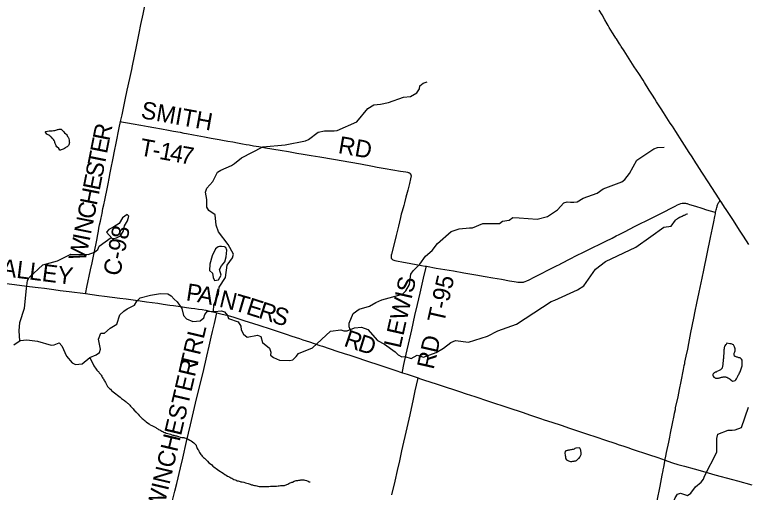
# Model space of a CAD drawing. Extents: x 1410790 to 1770854, y 448063 to 770588.
# Drawn here: x 1569641 to 1582368, y 579109 to 587397 of the extents above; entities that cross this region are included whole.
import ezdxf

# ---------------------------------------------------------------- set-up
doc = ezdxf.new("R2010")
doc.units = 0
for name, color, linetype in [('GM_X_County_Road', 7, 'Continuous'), ('GM_X_County_Road_Text', 7, 'Continuous'), ('GM_X_Minor_Lake', 7, 'Continuous'), ('GM_X_Minor_River', 7, 'Continuous'), ('GM_X_Township_Road', 7, 'Continuous'), ('GM_X_Township_Road_Text', 7, 'Continuous'), ('GM_X_US_Route', 7, 'Continuous')]:
    doc.layers.add(name, color=color, linetype=linetype)

msp = doc.modelspace()

# ---------------------------------------------------------------- linework, layer by layer
at = {"layer": 'GM_X_County_Road'}
for points in [[(1571481, 585543), (1571507, 585661), (1571561, 585919), (1571597, 586089), (1571640, 586288), (1571674, 586448), (1571687, 586509), (1571756, 586843), (1571805, 587077), (1571836, 587228), (1571874, 587408), (1571928, 587669), (1571960, 587823), (1571998, 588006), (1572061, 588308), (1572103, 588507), (1572134, 588649), (1572167, 588786), (1572187, 588861), (1572199, 588908), (1572217, 588976)], [(1570872, 582558), (1570876, 582577), (1570894, 582667), (1570958, 582969), (1570987, 583093), (1571024, 583263), (1571051, 583395), (1571067, 583483), (1571086, 583582), (1571096, 583638), (1571106, 583692), (1571118, 583748), (1571132, 583813), (1571143, 583874), (1571148, 583896), (1571154, 583925), (1571160, 583950), (1571176, 584034), (1571188, 584095), (1571206, 584181), (1571223, 584265), (1571234, 584320), (1571263, 584464), (1571282, 584557), (1571301, 584651), (1571312, 584709), (1571353, 584908), (1571378, 585029), (1571406, 585167), (1571457, 585431), (1571481, 585543)], [(1568328, 582884), (1568388, 582877), (1568470, 582866), (1568580, 582851), (1568678, 582838), (1568775, 582825), (1568896, 582809), (1568977, 582800), (1569049, 582791), (1569162, 582775), (1569346, 582751), (1569591, 582720), (1569902, 582683), (1570048, 582665), (1570157, 582650), (1570323, 582627), (1570431, 582613), (1570590, 582593), (1570872, 582558)], [(1570872, 582558), (1570985, 582541), (1571105, 582527), (1571202, 582514), (1571337, 582497), (1571470, 582479), (1571581, 582464), (1571698, 582449), (1571821, 582433), (1571929, 582417), (1572030, 582403), (1572127, 582390), (1572221, 582376), (1572338, 582359), (1572400, 582351), (1572523, 582333), (1572627, 582318), (1572707, 582307), (1572771, 582297), (1572837, 582288), (1572901, 582279), (1572963, 582268), (1573025, 582255), (1573081, 582243), (1573138, 582229), (1573155, 582225)], [(1573155, 582225), (1573179, 582220), (1573245, 582202), (1573328, 582181), (1573431, 582152), (1573550, 582114), (1573622, 582091), (1573791, 582037), (1573884, 582007), (1574097, 581938), (1574216, 581899), (1574359, 581852), (1574455, 581821), (1574591, 581776), (1574650, 581756), (1574762, 581718), (1574944, 581659), (1574986, 581645), (1575240, 581561), (1575365, 581521), (1575462, 581489), (1575532, 581465), (1575600, 581442), (1575716, 581405), (1575824, 581368), (1575913, 581338), (1576071, 581286), (1576261, 581222), (1576360, 581190), (1576377, 581184)], [(1576377, 581184), (1576460, 581157), (1576648, 581095)], [(1576648, 581095), (1576672, 581087), (1576762, 581057), (1576961, 580991), (1577033, 580967), (1577366, 580858), (1577482, 580821), (1577637, 580770), (1577874, 580692), (1578226, 580575), (1578456, 580498), (1578599, 580450), (1578777, 580391), (1578842, 580369), (1578970, 580327), (1579132, 580273), (1579277, 580223), (1579489, 580153), (1579589, 580119), (1579738, 580070), (1579903, 580015), (1580068, 579961), (1580143, 579936), (1580205, 579915), (1580295, 579885), (1580370, 579860), (1580649, 579766), (1580811, 579711), (1580939, 579666)], [(1580939, 579666), (1580990, 579648), (1581071, 579621), (1581162, 579594), (1581279, 579562), (1581443, 579516), (1581632, 579463), (1581806, 579415), (1582108, 579332), (1582196, 579308), (1582448, 579238)]]:
    msp.add_lwpolyline(points, dxfattribs=at)
at = {"layer": 'GM_X_Minor_Lake'}
for points in [[(1570175, 585361), (1570177, 585363), (1570185, 585371), (1570211, 585377), (1570239, 585379), (1570269, 585381), (1570293, 585383), (1570318, 585387), (1570338, 585390), (1570356, 585394), (1570374, 585400), (1570388, 585404), (1570400, 585406), (1570412, 585408), (1570428, 585410), (1570442, 585410), (1570452, 585410), (1570468, 585393), (1570488, 585373), (1570510, 585347), (1570530, 585331), (1570542, 585317), (1570552, 585301), (1570562, 585286), (1570572, 585274), (1570578, 585260), (1570584, 585248), (1570591, 585214), (1570591, 585190), (1570593, 585180), (1570589, 585164), (1570587, 585154), (1570585, 585140), (1570575, 585128), (1570567, 585116), (1570553, 585106), (1570539, 585100), (1570526, 585088), (1570508, 585076), (1570484, 585062), (1570452, 585052), (1570436, 585048), (1570424, 585045), (1570406, 585077), (1570376, 585105), (1570362, 585119), (1570356, 585141), (1570348, 585164), (1570342, 585180), (1570338, 585190), (1570326, 585212), (1570315, 585230), (1570305, 585244), (1570293, 585256), (1570279, 585272), (1570269, 585276), (1570251, 585293), (1570235, 585305), (1570221, 585311), (1570211, 585317), (1570201, 585323), (1570175, 585361)], [(1571409, 583527), (1571478, 583562), (1571530, 583647), (1571550, 583733), (1571599, 583818), (1571627, 583899), (1571598, 583930), (1571517, 583874), (1571454, 583775), (1571365, 583717), (1571278, 583671), (1571239, 583626)], [(1571239, 583626), (1571338, 583512), (1571363, 583512), (1571409, 583527)], [(1573177, 583370), (1573128, 583335), (1573073, 583214), (1573034, 583068), (1573028, 582958), (1573079, 582913), (1573089, 582836), (1573110, 582787), (1573184, 582798), (1573226, 582877), (1573202, 582976), (1573236, 583037), (1573291, 583106), (1573315, 583196), (1573326, 583312), (1573307, 583357)], [(1573307, 583357), (1573285, 583369), (1573236, 583377), (1573201, 583374), (1573177, 583370)], [(1582010, 581695), (1582000, 581676), (1581988, 581668), (1581975, 581654), (1581971, 581636), (1581967, 581622), (1581967, 581608), (1581964, 581596), (1581962, 581586), (1581962, 581576), (1581962, 581566), (1581962, 581554), (1581961, 581542), (1581961, 581526), (1581959, 581516), (1581959, 581500), (1581957, 581490), (1581956, 581478), (1581954, 581466), (1581952, 581452), (1581952, 581434), (1581949, 581416), (1581949, 581398), (1581947, 581382), (1581946, 581372), (1581944, 581360), (1581944, 581348), (1581942, 581336), (1581940, 581318), (1581937, 581302), (1581935, 581288), (1581933, 581278), (1581929, 581266), (1581914, 581248), (1581902, 581236), (1581892, 581228), (1581878, 581221), (1581868, 581217), (1581841, 581205), (1581825, 581197), (1581813, 581192), (1581797, 581184), (1581785, 581176), (1581777, 581166), (1581770, 581154), (1581770, 581140), (1581776, 581122), (1581788, 581108), (1581807, 581098), (1581817, 581091), (1581831, 581091), (1581849, 581093), (1581865, 581092), (1581878, 581094), (1581894, 581098), (1581904, 581104), (1581920, 581106), (1581934, 581109), (1581946, 581113), (1581962, 581113), (1581976, 581115), (1581988, 581114), (1582000, 581110), (1582014, 581106), (1582028, 581098), (1582042, 581091), (1582054, 581083), (1582068, 581073), (1582079, 581063), (1582113, 581036), (1582137, 581045), (1582155, 581051), (1582170, 581063), (1582180, 581077), (1582186, 581091), (1582190, 581103), (1582198, 581112), (1582205, 581126), (1582211, 581142), (1582221, 581156), (1582227, 581166), (1582234, 581182), (1582242, 581200), (1582248, 581218), (1582257, 581236), (1582263, 581254), (1582267, 581270), (1582274, 581288), (1582276, 581304), (1582278, 581322), (1582281, 581342), (1582281, 581364), (1582279, 581386), (1582276, 581402), (1582268, 581420), (1582258, 581430), (1582242, 581441), (1582232, 581445), (1582222, 581445), (1582210, 581449), (1582200, 581453)], [(1582200, 581453), (1582188, 581456), (1582176, 581460), (1582165, 581464), (1582155, 581466), (1582143, 581474), (1582137, 581501), (1582139, 581511), (1582142, 581523), (1582146, 581535), (1582152, 581548), (1582156, 581562), (1582158, 581572), (1582159, 581588), (1582157, 581600), (1582153, 581617), (1582147, 581633), (1582142, 581645), (1582136, 581657), (1582128, 581667), (1582112, 581675), (1582102, 581682), (1582086, 581684), (1582076, 581686), (1582064, 581688), (1582010, 581695)], [(1579451, 579880), (1579387, 579873), (1579373, 579867), (1579359, 579861), (1579343, 579853), (1579327, 579851), (1579311, 579849), (1579297, 579845), (1579280, 579841), (1579264, 579839), (1579248, 579836), (1579238, 579836), (1579226, 579832), (1579214, 579828), (1579202, 579820), (1579202, 579808), (1579200, 579796), (1579198, 579782), (1579204, 579762), (1579204, 579746), (1579207, 579731), (1579211, 579721), (1579211, 579705), (1579215, 579693), (1579229, 579671), (1579249, 579661), (1579263, 579653), (1579281, 579651), (1579295, 579646), (1579307, 579644), (1579319, 579646), (1579335, 579648), (1579347, 579648), (1579359, 579652), (1579374, 579654), (1579388, 579658), (1579402, 579664), (1579420, 579676), (1579436, 579694), (1579446, 579704), (1579460, 579720), (1579466, 579730), (1579472, 579742), (1579477, 579752), (1579479, 579766), (1579481, 579780), (1579481, 579790), (1579481, 579808), (1579477, 579820), (1579475, 579840), (1579471, 579852), (1579465, 579862), (1579463, 579872), (1579451, 579880)]]:
    msp.add_lwpolyline(points, dxfattribs=at)
at = {"layer": 'GM_X_Minor_River'}
for points in [[(1573094, 582247), (1573101, 582364), (1573185, 582555), (1573196, 582669), (1573305, 582835), (1573330, 583053), (1573423, 583179), (1573440, 583241), (1573352, 583412), (1573184, 583632), (1573141, 583744), (1573122, 583922), (1573016, 583999), (1572979, 584056), (1572980, 584191), (1572959, 584319), (1572982, 584387), (1573085, 584501), (1573166, 584662), (1573223, 584702), (1573409, 584778), (1573460, 584813), (1573582, 584913), (1573951, 585103), (1574342, 585138), (1574695, 585210), (1574745, 585230), (1574912, 585361), (1575023, 585382), (1575193, 585384), (1575245, 585387), (1575585, 585540), (1575774, 585770), (1575878, 585830), (1575996, 585845), (1576133, 585874), (1576394, 585966), (1576520, 585975), (1576628, 586043), (1576671, 586108), (1576682, 586160), (1576737, 586209), (1576806, 586231)], [(1575467, 581932), (1575451, 581983), (1575454, 582047), (1575524, 582212), (1575628, 582285), (1575807, 582337), (1575915, 582405), (1576018, 582447), (1576377, 582545), (1576438, 582607), (1576500, 582716), (1576522, 582892), (1576564, 582955), (1576678, 583069), (1576777, 583205), (1576896, 583307), (1576988, 583425), (1577225, 583636), (1577361, 583681), (1577545, 583701), (1577597, 583700), (1577775, 583774), (1578066, 583771), (1578117, 583812), (1578231, 583829), (1578296, 583876), (1578405, 583873), (1578715, 583848), (1578896, 583894), (1579069, 584010), (1579183, 584130), (1579238, 584147), (1579296, 584143), (1579354, 584144), (1579412, 584147), (1579516, 584216), (1579758, 584301), (1579866, 584373), (1580189, 584497), (1580240, 584536), (1580322, 584641), (1580449, 584874), (1580746, 585070), (1580807, 585093), (1580921, 585098)], [(1581048, 583729), (1581122, 583831), (1581132, 583841), (1581144, 583850), (1581156, 583860), (1581171, 583870), (1581183, 583878), (1581201, 583887), (1581215, 583891), (1581237, 583903), (1581251, 583911), (1581268, 583916), (1581278, 583920), (1581288, 583924), (1581298, 583928), (1581308, 583934), (1581322, 583941), (1581326, 583941), (1581328, 583941)], [(1575547, 581966), (1575665, 581976), (1575777, 581937), (1575947, 581742), (1576068, 581681), (1576253, 581549), (1576302, 581495), (1576365, 581458), (1576416, 581467), (1576527, 581434), (1576634, 581488), (1576746, 581457), (1576966, 581538), (1577092, 581609), (1577218, 581707), (1577297, 581745), (1577527, 581713), (1577852, 581816), (1578034, 581910), (1578357, 582025), (1578958, 582420), (1579027, 582445), (1579420, 582624), (1579529, 582692), (1579732, 582982), (1579907, 583112), (1580431, 583365), (1580690, 583547), (1580917, 583708), (1581048, 583729)], [(1569729, 581737), (1569718, 581914), (1569729, 582056), (1569810, 582307), (1569847, 582647), (1569866, 582783), (1569894, 582839), (1570131, 583056), (1570383, 583124), (1570619, 583239), (1570918, 583236), (1571029, 583275), (1571086, 583320), (1571111, 583380), (1571320, 583532)], [(1569628, 581667), (1569738, 581743), (1569852, 581758), (1570036, 581734), (1570273, 581662), (1570329, 581669), (1570414, 581703), (1570461, 581652), (1570542, 581471), (1570639, 581359), (1570697, 581329), (1570817, 581341), (1570948, 581450), (1571059, 581495), (1571116, 581538), (1571135, 581592), (1571095, 581765), (1571139, 581871), (1571201, 581871), (1571301, 581959), (1571415, 582025), (1571468, 582190), (1571538, 582251), (1571593, 582293), (1571724, 582356), (1571762, 582424), (1571821, 582483), (1572003, 582533), (1572172, 582559), (1572300, 582552), (1572359, 582518), (1572414, 582463), (1572467, 582415), (1572545, 582297), (1572576, 582176), (1572629, 582117), (1572736, 582074), (1572865, 582085), (1572926, 582138), (1572945, 582192), (1572994, 582253), (1573113, 582246), (1573233, 582259), (1573289, 582240), (1573338, 582180), (1573354, 582128), (1573523, 582070), (1573568, 581990), (1573575, 581928), (1573619, 581855), (1573682, 581801), (1573861, 581835), (1573915, 581814), (1573947, 581711), (1574067, 581608), (1574089, 581543), (1574086, 581491), (1574137, 581450), (1574244, 581401), (1574421, 581395), (1574475, 581408), (1574532, 581466), (1574574, 581520), (1574816, 581618), (1575127, 581904), (1575306, 581926), (1575359, 581913), (1575419, 581911), (1575547, 581966)], [(1570948, 581450), (1571015, 581303), (1571055, 581245), (1571069, 581229), (1571085, 581212), (1571095, 581204), (1571108, 581182), (1571122, 581172), (1571130, 581162), (1571136, 581152), (1571146, 581140), (1571154, 581126), (1571162, 581108), (1571172, 581091), (1571182, 581077), (1571190, 581061), (1571200, 581045), (1571210, 581033), (1571220, 581013), (1571224, 581001), (1571230, 580991), (1571238, 580979), (1571242, 580968), (1571257, 580948), (1571269, 580930), (1571287, 580912), (1571305, 580898), (1571323, 580874), (1571351, 580853), (1571375, 580835), (1571401, 580817), (1571425, 580795), (1571449, 580776), (1571475, 580758), (1571497, 580740), (1571515, 580726), (1571531, 580715), (1571547, 580703), (1571559, 580691), (1571577, 580677), (1571591, 580669), (1571603, 580659), (1571613, 580649), (1571627, 580637), (1571641, 580622), (1571655, 580604), (1571667, 580594), (1571699, 580556), (1571710, 580540), (1571726, 580525), (1571738, 580515), (1571748, 580503), (1571758, 580493), (1571772, 580481), (1571784, 580463), (1571802, 580443), (1571822, 580424), (1571842, 580404), (1571858, 580390), (1571874, 580380), (1571892, 580364), (1571908, 580350), (1571926, 580333), (1571950, 580317), (1571976, 580299), (1571998, 580283), (1572022, 580270), (1572048, 580256), (1572068, 580246), (1572082, 580238), (1572096, 580232), (1572106, 580224), (1572126, 580213), (1572142, 580201), (1572162, 580191), (1572180, 580181), (1572196, 580171), (1572208, 580167), (1572218, 580163), (1572228, 580155), (1572242, 580150), (1572256, 580146), (1572272, 580138), (1572300, 580130), (1572324, 580122), (1572350, 580116), (1572370, 580109), (1572388, 580103), (1572406, 580099), (1572424, 580095), (1572438, 580089), (1572454, 580087), (1572472, 580083), (1572490, 580076), (1572514, 580068), (1572544, 580062), (1572558, 580062), (1572579, 580058), (1572589, 580054), (1572613, 580049), (1572627, 580045)], [(1580970, 578770), (1581056, 578872), (1581112, 579015), (1581157, 579077), (1581207, 579092), (1581331, 579055), (1581385, 579094), (1581465, 579207), (1581568, 579284), (1581608, 579336), (1581625, 579391), (1581840, 579808), (1581837, 580046), (1581854, 580120), (1582035, 580188), (1582103, 580189), (1582157, 580194), (1582266, 580237), (1582388, 580586)], [(1572627, 580045), (1572637, 580045), (1572657, 580031), (1572683, 580017), (1572707, 580001), (1572731, 579984), (1572753, 579968), (1572769, 579952), (1572781, 579942), (1572792, 579926), (1572794, 579916), (1572800, 579904), (1572806, 579889), (1572812, 579871), (1572824, 579855), (1572834, 579839), (1572840, 579823), (1572854, 579801), (1572864, 579783), (1572878, 579767), (1572886, 579752), (1572898, 579738), (1572912, 579728), (1572924, 579714), (1572938, 579700), (1572955, 579686), (1572971, 579670), (1572989, 579649), (1573013, 579623), (1573043, 579603), (1573065, 579585), (1573085, 579564), (1573103, 579550), (1573123, 579536), (1573143, 579520), (1573165, 579504), (1573189, 579489), (1573263, 579439), (1573295, 579420), (1573317, 579406), (1573337, 579392), (1573357, 579384), (1573377, 579374), (1573395, 579363), (1573413, 579353), (1573433, 579345), (1573451, 579333), (1573471, 579327), (1573489, 579319), (1573503, 579310), (1573525, 579306), (1573539, 579302), (1573557, 579298), (1573573, 579294), (1573595, 579290), (1573623, 579283), (1573651, 579275), (1573675, 579267), (1573695, 579261), (1573715, 579255), (1573734, 579249), (1573754, 579242), (1573770, 579238), (1573786, 579234), (1573806, 579228), (1573826, 579226), (1573846, 579222), (1573866, 579216), (1573890, 579213), (1573914, 579213), (1573940, 579209), (1573966, 579209), (1573992, 579209), (1574028, 579212), (1574056, 579212), (1574085, 579214), (1574115, 579216), (1574141, 579216), (1574165, 579215), (1574191, 579219), (1574217, 579221), (1574237, 579221), (1574261, 579225), (1574285, 579227), (1574314, 579228), (1574326, 579230), (1574342, 579234), (1574384, 579250), (1574404, 579262), (1574426, 579272), (1574444, 579280), (1574458, 579286), (1574469, 579288), (1574497, 579301), (1574515, 579309), (1574533, 579313), (1574545, 579315), (1574561, 579317), (1574577, 579319), (1574589, 579319), (1574601, 579323)], [(1574601, 579323), (1574611, 579325), (1574629, 579324), (1574645, 579326), (1574662, 579326), (1574682, 579320), (1574710, 579312), (1574738, 579304), (1574760, 579293), (1574772, 579291), (1574774, 579291)]]:
    msp.add_lwpolyline(points, dxfattribs=at)
at = {"layer": 'GM_X_Township_Road'}
for points in [[(1571481, 585543), (1571496, 585540), (1571533, 585533), (1571601, 585520), (1571698, 585503), (1571833, 585479), (1571963, 585456), (1572060, 585439), (1572195, 585414), (1572312, 585392), (1572401, 585376), (1572515, 585356), (1572581, 585344), (1572629, 585335), (1572750, 585314), (1572937, 585280), (1573053, 585257), (1573192, 585232), (1573253, 585221), (1573346, 585205), (1573433, 585189), (1573514, 585173), (1573601, 585157), (1573662, 585147), (1573717, 585137), (1573793, 585124), (1573882, 585108), (1573998, 585087), (1574253, 585047), (1574398, 585022), (1574542, 584997), (1574654, 584978), (1574793, 584954), (1574940, 584929), (1575177, 584888), (1575481, 584836), (1575646, 584807), (1575857, 584769), (1575939, 584754), (1576077, 584730), (1576208, 584707), (1576341, 584684), (1576438, 584668), (1576467, 584663), (1576483, 584659), (1576491, 584655), (1576498, 584652), (1576504, 584647), (1576508, 584643), (1576515, 584636), (1576518, 584630), (1576521, 584625), (1576524, 584619), (1576526, 584613), (1576527, 584606), (1576528, 584598), (1576527, 584589), (1576526, 584580), (1576518, 584548), (1576498, 584469), (1576469, 584353), (1576438, 584230), (1576413, 584135), (1576400, 584088), (1576373, 583990), (1576357, 583933), (1576344, 583879), (1576308, 583727), (1576268, 583566), (1576231, 583420), (1576186, 583243), (1576181, 583224), (1576179, 583207), (1576179, 583194), (1576181, 583182), (1576184, 583172), (1576191, 583161), (1576194, 583155), (1576202, 583149), (1576212, 583141), (1576225, 583136), (1576244, 583131), (1576272, 583125), (1576393, 583104), (1576495, 583085), (1576642, 583059), (1576770, 583036), (1576793, 583032)], [(1581818, 583965), (1581822, 583987), (1581827, 584009), (1581832, 584030), (1581838, 584053), (1581842, 584068), (1581847, 584083), (1581852, 584097), (1581857, 584111), (1581864, 584124), (1581871, 584137), (1581880, 584149), (1581886, 584157), (1581899, 584172)], [(1576793, 583032), (1576966, 583001), (1577264, 582950), (1577445, 582920), (1577655, 582884), (1577813, 582856), (1577950, 582832), (1578097, 582807), (1578239, 582781), (1578278, 582774), (1578316, 582767), (1578352, 582762), (1578381, 582758), (1578399, 582756), (1578414, 582754), (1578433, 582753), (1578447, 582753), (1578465, 582755), (1578478, 582758), (1578493, 582763), (1578508, 582768), (1578539, 582781), (1578576, 582797), (1578666, 582845), (1578792, 582908), (1578901, 582962), (1579065, 583044), (1579095, 583059), (1579147, 583085), (1579290, 583159), (1579400, 583216), (1579424, 583228), (1579497, 583264), (1579682, 583356), (1579804, 583415), (1579912, 583469), (1580018, 583521), (1580091, 583558), (1580144, 583584), (1580232, 583629), (1580422, 583726), (1580701, 583865), (1580935, 583983), (1581031, 584033), (1581112, 584076), (1581156, 584098), (1581184, 584110), (1581211, 584119), (1581234, 584125), (1581254, 584128), (1581273, 584129), (1581283, 584129), (1581293, 584127), (1581309, 584123), (1581322, 584120), (1581337, 584116), (1581366, 584106), (1581465, 584074), (1581580, 584037), (1581661, 584012), (1581786, 583974), (1581818, 583965)], [(1580939, 579666), (1580943, 579686), (1580954, 579737), (1580966, 579798), (1581003, 579981), (1581021, 580069), (1581034, 580133), (1581068, 580303), (1581098, 580443), (1581105, 580482), (1581118, 580545), (1581123, 580573), (1581164, 580767), (1581189, 580893), (1581216, 581032), (1581258, 581239), (1581266, 581276), (1581272, 581308), (1581276, 581325), (1581280, 581345), (1581285, 581369), (1581306, 581473), (1581332, 581595), (1581351, 581692), (1581388, 581880), (1581437, 582130), (1581463, 582254), (1581492, 582393), (1581532, 582580), (1581548, 582661), (1581581, 582828), (1581610, 582964), (1581669, 583247), (1581729, 583532), (1581762, 583691), (1581785, 583801), (1581804, 583893), (1581814, 583944), (1581818, 583965)], [(1576377, 581184), (1576381, 581205), (1576404, 581325), (1576442, 581509), (1576538, 581929), (1576595, 582177), (1576638, 582367), (1576684, 582567), (1576741, 582826), (1576790, 583019), (1576793, 583032)], [(1572380, 578944), (1572426, 579130), (1572459, 579263), (1572524, 579535), (1572564, 579704), (1572628, 579990), (1572698, 580282), (1572784, 580658), (1572841, 580892), (1572914, 581191), (1572978, 581470), (1573019, 581643), (1573055, 581799), (1573078, 581901), (1573111, 582038), (1573136, 582142), (1573149, 582202), (1573155, 582225)], [(1576194, 579066), (1576249, 579303), (1576292, 579488), (1576330, 579654), (1576369, 579827), (1576460, 580230), (1576509, 580455), (1576568, 580724), (1576600, 580871), (1576642, 581067), (1576648, 581095)], [(1580801, 578960), (1580853, 579215), (1580890, 579406), (1580905, 579486), (1580908, 579502), (1580916, 579544), (1580929, 579611), (1580936, 579648), (1580939, 579666)]]:
    msp.add_lwpolyline(points, dxfattribs=at)
at = {"layer": 'GM_X_US_Route'}
msp.add_lwpolyline([(1582393, 583410), (1582299, 583553), (1582230, 583660), (1582125, 583826), (1582069, 583912), (1581999, 584018), (1581972, 584060), (1581924, 584134), (1581899, 584172), (1581879, 584203), (1581689, 584498), (1581592, 584646), (1581528, 584745), (1581510, 584773), (1581475, 584828), (1581408, 584929), (1581358, 585006), (1581234, 585199), (1581124, 585371), (1581096, 585415), (1581066, 585462), (1581030, 585517), (1580913, 585699), (1580871, 585766), (1580793, 585887), (1580762, 585937), (1580722, 586001), (1580665, 586089), (1580582, 586219), (1580556, 586261), (1580481, 586377), (1580404, 586495), (1580316, 586633), (1580226, 586770), (1580179, 586845), (1580163, 586870), (1580148, 586892), (1580093, 586977), (1580085, 586991), (1580066, 587021), (1580025, 587085), (1579999, 587127), (1579970, 587174), (1579948, 587211), (1579932, 587239), (1579893, 587307), (1579844, 587393), (1579797, 587475)], dxfattribs=at)

# ---------------------------------------------------------------- texts
at = {"layer": 'GM_X_County_Road_Text'}
for s, rotation, p in [('R', 78.6901, (1571288, 585193)), ('E', 78.7556, (1571244, 584973)), ('T', 78.7556, (1571201, 584752)), ('S', 78.7548, (1571161, 584554)), ('E', 78.7556, (1571117, 584334)), ('H', 78.7594, (1571066, 584075)), ('C', 78.7583, (1571018, 583833)), ('N', 78.7532, (1570966, 583574)), ('C-98', 78.1627, (1571468, 582848)), ('W', 77.6512, (1570867, 583108)), ('I', 78.694, (1570942, 583453)), ('VALLEY', 352.8322, (1569130, 582899)), ('P', 351.3696, (1572607, 582441)), ('A', 348.3861, (1572803, 582412)), ('I', 347.1016, (1573060, 582359)), ('N', 346.3039, (1573179, 582332)), ('T', 343.6743, (1573432, 582270)), ('E', 342.2745, (1573645, 582208)), ('R', 342.1822, (1573859, 582139)), ('S', 342.1814, (1574094, 582064)), ('R', 341.2263, (1575344, 581653)), ('D', 342.7381, (1575586, 581571))]:
    msp.add_text(s, height=300, rotation=rotation, dxfattribs=at).set_placement(p)
at = {"layer": 'GM_X_Township_Road_Text'}
for s, rotation, p in [('SMITH', 349.8511, (1571821, 585604)), ('T', 349.497, (1571798, 584959)), ('RD', 350.0473, (1575248, 584997)), ('1', 349.5223, (1572140, 584896)), ('4', 349.6238, (1572323, 584862)), ('7', 349.9745, (1572506, 584828)), ('-', 349.5115, (1572019, 584918)), ('LEWIS', 77.2758, (1576343, 581597)), ('T-95', 77.3043, (1577100, 582033)), ('TRL', 76.7539, (1572802, 581238)), ('RD', 77.3043, (1576918, 581230)), ('WINCHESTER', 76.6941, (1572217, 578757))]:
    msp.add_text(s, height=300, rotation=rotation, dxfattribs=at).set_placement(p)

doc.saveas('drawing.dxf')
